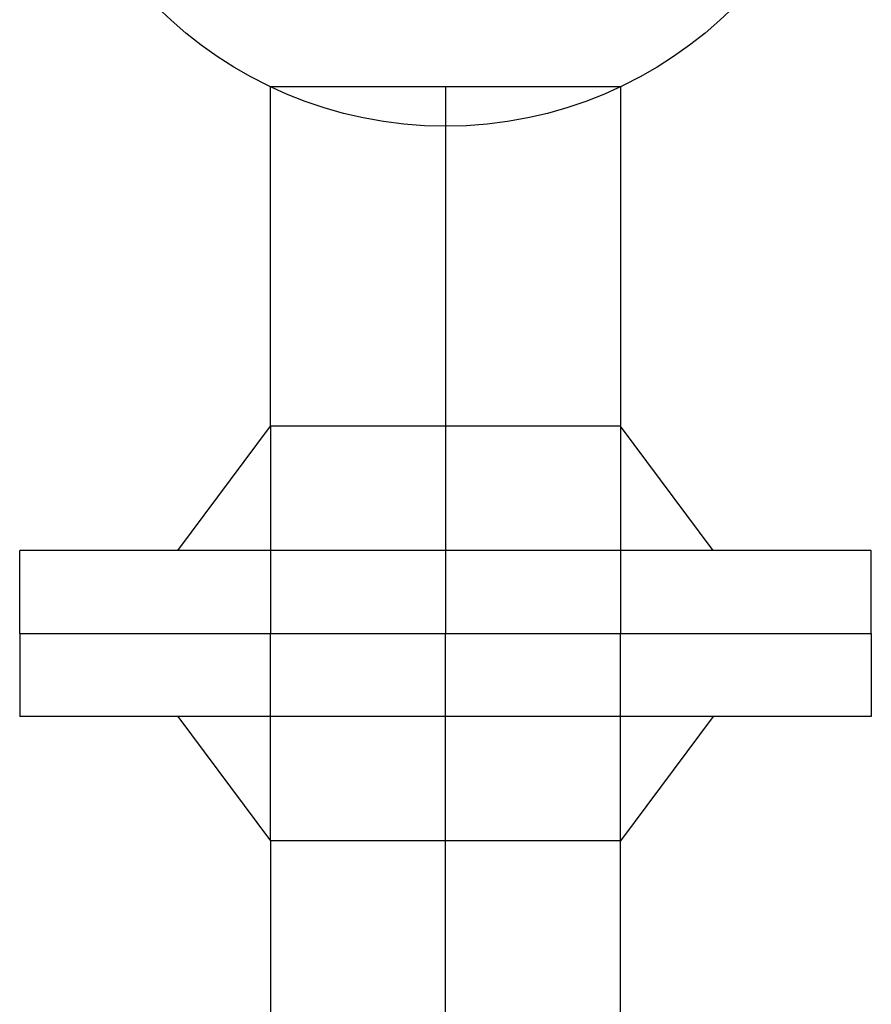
# Model space of a CAD drawing. Extents: x 41755 to 123924, y -112333 to 86187.
# Tile 571 of 582: x 102303 to 102322, y 84616 to 84637. Entities that reach past the tile are written whole.
import ezdxf
from ezdxf.enums import TextEntityAlignment as Align

# ---------------------------------------------------------------- set-up
doc = ezdxf.new("R2010")
doc.units = 0
doc.header["$LTSCALE"] = 50
doc.linetypes.add('DASHDOT', pattern=[1, 0.5, -0.25, 0, -0.25])
doc.layers.add('Ins-co', color=2, linetype='CONTINUOUS')
doc.layers.add('Ins-wod', color=4, linetype='CONTINUOUS')
doc.styles.add('CP_ATTR', font='ROMANS.SHX')

# ---------------------------------------------------------------- blocks, each defined once
blk = doc.blocks.new('_jgsjhjfhhfdf')
at = {"layer": 'Ins-wod'}
for p, q in [((-72.266, -194.002), (-72.266, -186.623)), ((-72.266, -186.623), (-64.656, -186.623)), ((-64.656, -186.623), (-64.656, -194.002)), ((-74.273, -196.702), (-72.266, -194.002)), ((-64.656, -194.002), (-72.266, -194.002)), ((-64.656, -194.002), (-72.266, -194.002)), ((-72.266, -194.002), (-72.266, -198.502)), ((-68.461, -194.002), (-68.461, -198.502)), ((-62.649, -196.702), (-64.656, -194.002)), ((-64.656, -194.002), (-64.656, -198.502)), ((-59.211, -196.702), (-77.711, -196.702)), ((-77.711, -198.502), (-77.711, -196.702)), ((-59.211, -198.502), (-59.211, -196.702)), ((-77.711, -198.502), (-59.211, -198.502)), ((-77.711, -198.502), (-77.711, -200.302)), ((-77.711, -198.502), (-59.211, -198.502)), ((-72.266, -203.002), (-72.266, -198.502)), ((-68.461, -203.002), (-68.461, -198.502)), ((-64.656, -203.002), (-64.656, -198.502)), ((-59.211, -198.502), (-59.211, -200.302)), ((-59.211, -200.302), (-77.711, -200.302)), ((-74.273, -200.302), (-72.266, -203.002)), ((-62.649, -200.302), (-64.656, -203.002)), ((-64.656, -203.002), (-72.266, -203.002)), ((-72.266, -203.002), (-72.266, -210.38)), ((-64.656, -203.002), (-72.266, -203.002)), ((-68.461, -210.38), (-68.461, -203.002)), ((-64.656, -210.38), (-64.656, -203.002))]:
    blk.add_line(p, q, dxfattribs=at)
at = {"layer": 'Ins-wod', "linetype": 'DASHDOT'}
blk.add_line((-68.461, -186.623), (-68.461, -194.002), dxfattribs=at)
at = {"layer": 'Ins-wod'}
blk.add_circle((-68.461, -178.623), 8.865, dxfattribs=at)
at = {"layer": 'Ins-wod', "style": 'CP_ATTR', "flags": 9}
for tag, p, height, rotation, width in [('PRODUCT-TYPE', (-15.448, -4.462), 0.000337, 180, 48.619691), ('PRODUCER', (-15.448, -4.462), 0.000337, 180, 48.619691), ('ARTICLE', (-15.448, -4.462), 0.000337, 180, 48.619691), ('OTHER', (-15.448, -4.462), 0.000337, 180, 48.619691), ('FLOW', (-15.448, -4.462), 0.000337, 180, 48.619691), ('NAME', (-15.448, -4.462), 0.000337, 180, 48.619691), ('OTHER', (-6.195, -13.707), 0.000337, 270, 1.595002), ('FLOW', (-6.195, -13.707), 0.000337, 270, 1.595002), ('ARTICLE', (-6.195, -13.707), 0.000337, 270, 1.595002), ('PRODUCT-TYPE', (-6.195, -13.707), 0.000337, 270, 1.595002), ('PRODUCER', (-6.195, -13.707), 0.000337, 270, 1.595002), ('NAME', (-6.195, -13.707), 0.000337, 270, 1.595002), ('PRODUCT-TYPE', (-6.195, -110.174), 0.000337, 90, 24.508066), ('PRODUCER', (-6.195, -110.174), 0.000337, 90, 24.508066), ('ARTICLE', (-6.195, -110.174), 0.000337, 90, 24.508066), ('OTHER', (-6.195, -110.174), 0.000337, 90, 24.508066), ('FLOW', (-6.195, -110.174), 0.000337, 90, 24.508066), ('NAME', (-6.195, -110.174), 0.000337, 90, 24.508066), ('OTHER', (-30.827, -162.987), 0.000761, 270, 7.892014), ('FLOW', (-30.827, -162.987), 0.000761, 270, 7.892014), ('ARTICLE', (-30.827, -162.987), 0.000761, 270, 7.892014), ('PRODUCT-TYPE', (-30.827, -162.987), 0.000761, 270, 7.892014), ('PRODUCER', (-30.827, -162.987), 0.000761, 270, 7.892014), ('NAME', (-30.827, -162.987), 0.000761, 270, 7.892014), ('PRODUCT-TYPE', (-68.461, -170.623), 0.000761, 90, 0.969593), ('PRODUCER', (-68.461, -170.623), 0.000761, 90, 0.969593), ('ARTICLE', (-68.461, -170.623), 0.000761, 90, 0.969593), ('OTHER', (-68.461, -170.623), 0.000761, 90, 0.969593), ('FLOW', (-68.461, -170.623), 0.000761, 90, 0.969593), ('NAME', (-68.461, -170.623), 0.000761, 90, 0.969593), ('PRODUCT-TYPE', (-68.461, -210.38), 0.000761, 90, 0.969593), ('PRODUCER', (-68.461, -210.38), 0.000761, 90, 0.969593), ('OTHER', (-68.461, -210.38), 0.000761, 90, 0.969593), ('ARTICLE', (-68.461, -210.38), 0.000761, 90, 0.969593), ('FLOW', (-68.461, -210.38), 0.000761, 90, 0.969593), ('NAME', (-68.461, -210.38), 0.000761, 90, 0.969593), ('PRODUCT-TYPE', (-34.846, -236.789), 0.000761, 90, 0.623389), ('PRODUCER', (-34.846, -236.789), 0.000761, 90, 0.623389), ('ARTICLE', (-34.846, -236.789), 0.000761, 90, 0.623389), ('OTHER', (-34.846, -236.789), 0.000761, 90, 0.623389), ('FLOW', (-34.846, -236.789), 0.000761, 90, 0.623389), ('NAME', (-34.846, -236.789), 0.000761, 90, 0.623389), ('OTHER', (-68.461, -241.026), 0.0001, 90, 1), ('FLOW', (-68.461, -241.026), 0.0001, 90, 1), ('ARTICLE', (-68.461, -241.026), 0.0001, 90, 1), ('PRODUCT-TYPE', (-68.461, -241.026), 0.0001, 90, 1), ('PRODUCER', (-68.461, -241.026), 0.0001, 90, 1), ('NAME', (-68.461, -241.026), 0.0001, 90, 1), ('PRODUCT-TYPE', (-68.461, -251.026), 0.000761, 90, 1.31406), ('PRODUCER', (-68.461, -251.026), 0.000761, 90, 1.31406), ('OTHER', (-68.461, -251.026), 0.000761, 90, 1.31406), ('ARTICLE', (-68.461, -251.026), 0.000761, 90, 1.31406), ('FLOW', (-68.461, -251.026), 0.000761, 90, 1.31406), ('NAME', (-68.461, -251.026), 0.000761, 90, 1.31406), ('OTHER', (-68.461, -251.026), 0.000761, 270, 1.708279), ('FLOW', (-68.461, -251.026), 0.000761, 270, 1.708279), ('ARTICLE', (-68.461, -251.026), 0.000761, 270, 1.708279), ('PRODUCT-TYPE', (-68.461, -251.026), 0.000761, 270, 1.708279), ('PRODUCER', (-68.461, -251.026), 0.000761, 270, 1.708279), ('NAME', (-68.461, -251.026), 0.000761, 270, 1.708279), ('PRODUCT-TYPE', (-280.439, -283.668), 0.000603, 180, 18.176861), ('PRODUCER', (-280.439, -283.668), 0.000603, 180, 18.176861), ('ARTICLE', (-280.439, -283.668), 0.000603, 180, 18.176861), ('OTHER', (-280.439, -283.668), 0.000603, 180, 18.176861), ('FLOW', (-280.439, -283.668), 0.000603, 180, 18.176861), ('NAME', (-280.439, -283.668), 0.000603, 180, 18.176861), ('PRODUCT-TYPE', (-66.727, -319.595), 0.000603, 90, 5.550504), ('PRODUCER', (-66.727, -319.595), 0.000603, 90, 5.550504), ('ARTICLE', (-66.727, -319.595), 0.000603, 90, 5.550504), ('OTHER', (-66.727, -319.595), 0.000603, 90, 5.550504), ('FLOW', (-66.727, -319.595), 0.000603, 90, 5.550504), ('NAME', (-66.727, -319.595), 0.000603, 90, 5.550504), ('PRODUCT-TYPE', (-10.994, -321.625), 0.0001, 90, 1), ('OTHER', (-10.994, -321.625), 0.0001, 90, 1), ('FLOW', (-10.994, -321.625), 0.0001, 90, 1), ('ARTICLE', (-10.994, -321.625), 0.0001, 90, 1), ('PRODUCER', (-10.994, -321.625), 0.0001, 90, 1), ('NAME', (-10.994, -321.625), 0.0001, 90, 1), ('PRODUCT-TYPE', (-68.264, -323.307), 0.000603, 225, 3.259505), ('PRODUCER', (-68.264, -323.307), 0.000603, 225, 3.259505), ('ARTICLE', (-68.264, -323.307), 0.000603, 225, 3.259505), ('OTHER', (-68.264, -323.307), 0.000603, 225, 3.259505), ('FLOW', (-68.264, -323.307), 0.000603, 225, 3.259505), ('NAME', (-68.264, -323.307), 0.000603, 225, 3.259505), ('PRODUCT-TYPE', (-10.994, -324.584), 0.000603, 90, 0.490663), ('PRODUCER', (-10.994, -324.584), 0.000603, 90, 0.490663), ('OTHER', (-10.994, -324.584), 0.000603, 90, 0.490663), ('FLOW', (-10.994, -324.584), 0.000603, 90, 0.490663), ('ARTICLE', (-10.994, -324.584), 0.000603, 90, 0.490663), ('NAME', (-10.994, -324.584), 0.000603, 90, 0.490663), ('OTHER', (-68.106, -328.248), 0.000213, 270, 2.751934), ('FLOW', (-68.106, -328.248), 0.000213, 270, 2.751934), ('ARTICLE', (-68.106, -328.248), 0.000213, 270, 2.751934), ('PRODUCT-TYPE', (-68.106, -328.248), 0.000213, 270, 2.751934), ('PRODUCER', (-68.106, -328.248), 0.000213, 270, 2.751934), ('NAME', (-68.106, -328.248), 0.000213, 270, 2.751934), ('OTHER', (-10.994, -334.584), 0.000603, 270, 2.727353), ('FLOW', (-10.994, -334.584), 0.000603, 270, 2.727353), ('ARTICLE', (-10.994, -334.584), 0.000603, 270, 2.727353), ('PRODUCT-TYPE', (-10.994, -334.584), 0.000603, 270, 2.727353), ('PRODUCER', (-10.994, -334.584), 0.000603, 270, 2.727353), ('NAME', (-10.994, -334.584), 0.000603, 270, 2.727353), ('OTHER', (-68.106, -343.769), 0.000213, 270, 2.751934), ('FLOW', (-68.106, -343.769), 0.000213, 270, 2.751934), ('ARTICLE', (-68.106, -343.769), 0.000213, 270, 2.751934), ('PRODUCT-TYPE', (-68.106, -343.769), 0.000213, 270, 2.751934), ('PRODUCER', (-68.106, -343.769), 0.000213, 270, 2.751934), ('NAME', (-68.106, -343.769), 0.000213, 270, 2.751934), ('OTHER', (-10.994, -406.792), 0.0001, 270, 1), ('FLOW', (-10.994, -406.792), 0.0001, 270, 1), ('ARTICLE', (-10.994, -406.792), 0.0001, 270, 1), ('PRODUCT-TYPE', (-10.994, -406.792), 0.0001, 270, 1), ('PRODUCER', (-10.994, -406.792), 0.0001, 270, 1), ('NAME', (-10.994, -406.792), 0.0001, 270, 1), ('PRODUCT-TYPE', (-10.994, -428.147), 0.000603, 90, 17.159626), ('PRODUCT-TYPE', (-10.994, -428.147), 0.000603, 90, 15.082723), ('PRODUCER', (-10.994, -428.147), 0.000603, 90, 17.159626), ('PRODUCER', (-10.994, -428.147), 0.000603, 90, 15.082723), ('ARTICLE', (-10.994, -428.147), 0.000603, 90, 17.159626), ('ARTICLE', (-10.994, -428.147), 0.000603, 90, 15.082723), ('OTHER', (-10.994, -428.147), 0.000603, 90, 17.159626), ('OTHER', (-10.994, -428.147), 0.000603, 90, 15.082723), ('FLOW', (-10.994, -428.147), 0.000603, 90, 17.159626), ('NAME', (-10.994, -428.147), 0.000603, 90, 17.159626), ('NAME', (-10.994, -428.147), 0.000603, 90, 15.082723), ('FLOW', (-10.994, -428.147), 0.000603, 90, 15.082723), ('PRODUCT-TYPE', (-216.102, -610.33), 0.000603, 90, 18.979779), ('PRODUCER', (-216.102, -610.33), 0.000603, 90, 18.979779), ('ARTICLE', (-216.102, -610.33), 0.000603, 90, 18.979779), ('OTHER', (-216.102, -610.33), 0.000603, 90, 18.979779), ('NAME', (-216.102, -610.33), 0.000603, 90, 18.979779), ('FLOW', (-216.102, -610.33), 0.000603, 90, 18.979779), ('PRODUCT-TYPE', (-225.347, -619.575), 0.000603, 180, 25.057534), ('PRODUCER', (-225.347, -619.575), 0.000603, 180, 25.057534), ('ARTICLE', (-225.347, -619.575), 0.000603, 180, 25.057534), ('OTHER', (-225.347, -619.575), 0.000603, 180, 25.057534), ('FLOW', (-225.347, -619.575), 0.000603, 180, 25.057534), ('NAME', (-225.347, -619.575), 0.000603, 180, 25.057534)]:
    blk.add_attdef(tag, p, '', height=height, rotation=rotation, dxfattribs=dict(at, width=width))
at = {"layer": 'Ins-wod', "style": 'CP_ATTR', "text_generation_flag": 4, "width": 1, "flags": 9}
for tag in ['OTHER', 'FLOW', 'ARTICLE', 'PRODUCT-TYPE', 'PRODUCER', 'NAME']:
    blk.add_attdef(tag, (-15.44, -4.462), '', height=0.0001, dxfattribs=at)
at = {"layer": 'Ins-wod', "style": 'CP_ATTR', "text_generation_flag": 4, "flags": 9}
for tag, p, height, rotation, width in [('OTHER', (-188.541, -13.707), 0.0001, 90, 1), ('ARTICLE', (-188.541, -13.707), 0.0001, 90, 1), ('PRODUCT-TYPE', (-188.541, -13.707), 0.0001, 90, 1), ('PRODUCER', (-188.541, -13.707), 0.0001, 90, 1), ('FLOW', (-188.541, -13.707), 0.0001, 90, 1), ('NAME', (-188.541, -13.707), 0.0001, 90, 1), ('OTHER', (-68.461, -146.866), 0.000761, 270, 0.969593), ('FLOW', (-68.461, -146.866), 0.000761, 270, 0.969593), ('ARTICLE', (-68.461, -146.866), 0.000761, 270, 0.969593), ('PRODUCT-TYPE', (-68.461, -146.866), 0.000761, 270, 0.969593), ('PRODUCER', (-68.461, -146.866), 0.000761, 270, 0.969593), ('NAME', (-68.461, -146.866), 0.000761, 270, 0.969593), ('ARTICLE', (-68.461, -146.866), 0.0001, 90, 1), ('PRODUCT-TYPE', (-68.461, -146.866), 0.0001, 90, 1), ('PRODUCER', (-68.461, -146.866), 0.0001, 90, 1), ('OTHER', (-68.461, -146.866), 0.0001, 90, 1), ('FLOW', (-68.461, -146.866), 0.0001, 90, 1), ('NAME', (-68.461, -146.866), 0.0001, 90, 1), ('OTHER', (-30.827, -162.987), 0.0001, 90, 1), ('FLOW', (-30.827, -162.987), 0.0001, 90, 1), ('ARTICLE', (-30.827, -162.987), 0.0001, 90, 1), ('PRODUCT-TYPE', (-30.827, -162.987), 0.0001, 90, 1), ('PRODUCER', (-30.827, -162.987), 0.0001, 90, 1), ('NAME', (-30.827, -162.987), 0.0001, 90, 1), ('OTHER', (-68.461, -186.623), 0.000761, 270, 0.969593), ('FLOW', (-68.461, -186.623), 0.000761, 270, 0.969593), ('ARTICLE', (-68.461, -186.623), 0.000761, 270, 0.969593), ('PRODUCT-TYPE', (-68.461, -186.623), 0.000761, 270, 0.969593), ('PRODUCER', (-68.461, -186.623), 0.000761, 270, 0.969593), ('NAME', (-68.461, -186.623), 0.000761, 270, 0.969593), ('OTHER', (-68.461, -210.38), 0.0001, 270, 1), ('FLOW', (-68.461, -210.38), 0.0001, 270, 1), ('ARTICLE', (-68.461, -210.38), 0.0001, 270, 1), ('PRODUCT-TYPE', (-68.461, -210.38), 0.0001, 270, 1), ('PRODUCER', (-68.461, -210.38), 0.0001, 270, 1), ('NAME', (-68.461, -210.38), 0.0001, 270, 1), ('OTHER', (-34.846, -232.045), 0.0001, 90, 1), ('ARTICLE', (-34.846, -232.045), 0.0001, 90, 1), ('PRODUCT-TYPE', (-34.846, -232.045), 0.0001, 90, 1), ('PRODUCER', (-34.846, -232.045), 0.0001, 90, 1), ('FLOW', (-34.846, -232.045), 0.0001, 90, 1), ('NAME', (-34.846, -232.045), 0.0001, 90, 1), ('OTHER', (-390.045, -283.668), 0.0001, 180, 1), ('ARTICLE', (-390.045, -283.668), 0.0001, 180, 1), ('PRODUCT-TYPE', (-390.045, -283.668), 0.0001, 180, 1), ('PRODUCER', (-390.045, -283.668), 0.0001, 180, 1), ('FLOW', (-390.045, -283.668), 0.0001, 180, 1), ('NAME', (-390.045, -283.668), 0.0001, 180, 1), ('OTHER', (-66.727, -319.595), 0.0001, 270, 1), ('FLOW', (-66.727, -319.595), 0.0001, 270, 1), ('ARTICLE', (-66.727, -319.595), 0.0001, 270, 1), ('PRODUCT-TYPE', (-66.727, -319.595), 0.0001, 270, 1), ('PRODUCER', (-66.727, -319.595), 0.0001, 270, 1), ('NAME', (-66.727, -319.595), 0.0001, 270, 1), ('OTHER', (-82.162, -337.205), 0.0001, 225, 1), ('FLOW', (-82.162, -337.205), 0.0001, 225, 1), ('ARTICLE', (-82.162, -337.205), 0.0001, 225, 1), ('PRODUCT-TYPE', (-82.162, -337.205), 0.0001, 225, 1), ('PRODUCER', (-82.162, -337.205), 0.0001, 225, 1), ('NAME', (-82.162, -337.205), 0.0001, 225, 1), ('PRODUCT-TYPE', (-10.994, -373.792), 0.0001, 90, 1), ('OTHER', (-10.994, -373.792), 0.0001, 90, 1), ('FLOW', (-10.994, -373.792), 0.0001, 90, 1), ('ARTICLE', (-10.994, -373.792), 0.0001, 90, 1), ('PRODUCER', (-10.994, -373.792), 0.0001, 90, 1), ('NAME', (-10.994, -373.792), 0.0001, 90, 1), ('NAME', (-272.911, -422.539), 0.0001, 310, 1), ('PRODUCER', (-272.911, -422.539), 0.0001, 310, 1), ('PRODUCT-TYPE', (-272.911, -422.539), 0.0001, 310, 1), ('ARTICLE', (-272.911, -422.539), 0.0001, 310, 1), ('FLOW', (-272.911, -422.539), 0.0001, 310, 1), ('OTHER', (-272.911, -422.539), 0.0001, 310, 1), ('PRODUCT-TYPE', (-376.444, -619.575), 0.0001, 180, 1), ('OTHER', (-376.444, -619.575), 0.0001, 180, 1), ('FLOW', (-376.444, -619.575), 0.0001, 180, 1), ('ARTICLE', (-376.444, -619.575), 0.0001, 180, 1), ('PRODUCER', (-376.444, -619.575), 0.0001, 180, 1), ('NAME', (-376.444, -619.575), 0.0001, 180, 1)]:
    blk.add_attdef(tag, p, '', height=height, rotation=rotation, dxfattribs=dict(at, width=width))
at = {"layer": 'Ins-wod', "style": 'CP_ATTR', "width": 1, "flags": 9}
for tag in ['OTHER', 'WEIGHT', 'VOLTAGE', 'POWER', 'FLOW', 'TEMPERATURE', 'PN', 'DN', 'CHARACTER', 'ORDER-NO', 'PRODUCT-TYPE', 'ARTICLE', 'PRODUCER', 'NUMBER', 'GROUP', 'NAME']:
    blk.add_attdef(tag, text='', height=0.00005, rotation=270, dxfattribs=at).set_placement((-6.198, -18.991), align=Align.MIDDLE_LEFT)
at = {"layer": 'Ins-wod', "style": 'CP_ATTR', "flags": 9}
for tag, p, height, width in [('ARTICLE', (-55.046, -133.451), 0.000761, 4.892514), ('OTHER', (-55.046, -133.451), 0.000761, 4.892514), ('NAME', (-55.046, -133.451), 0.000761, 4.892514), ('PRODUCER', (-55.046, -133.451), 0.000761, 4.892514), ('PRODUCT-TYPE', (-55.046, -133.451), 0.000761, 4.892514), ('FLOW', (-55.046, -133.451), 0.000761, 4.892514), ('OTHER', (-25.577, -157.737), 0.000761, 0.854973), ('FLOW', (-25.577, -157.737), 0.000761, 0.854973), ('ARTICLE', (-25.577, -157.737), 0.000761, 0.854973), ('PRODUCT-TYPE', (-25.577, -157.737), 0.000761, 0.854973), ('PRODUCER', (-25.577, -157.737), 0.000761, 0.854973), ('NAME', (-25.577, -157.737), 0.000761, 0.854973), ('OTHER', (-225.347, -619.575), 0.0001, 1), ('FLOW', (-225.347, -619.575), 0.0001, 1), ('ARTICLE', (-225.347, -619.575), 0.0001, 1), ('PRODUCT-TYPE', (-225.347, -619.575), 0.0001, 1), ('PRODUCER', (-225.347, -619.575), 0.0001, 1), ('NAME', (-225.347, -619.575), 0.0001, 1)]:
    blk.add_attdef(tag, p, '', height=height, dxfattribs=dict(at, width=width))
at = {"layer": 'Ins-wod', "style": 'CP_ATTR', "text_generation_flag": 4, "width": 1, "flags": 9}
for tag, rotation, p in [('FLOW', 270, (-68.455, -154.153)), ('TEMPERATURE', 270, (-68.454, -154.153)), ('CHARACTER', 270, (-68.455, -154.153)), ('NUMBER', 270, (-68.454, -154.153)), ('NAME', 270, (-68.455, -154.153)), ('OTHER', 270, (-68.455, -154.154)), ('WEIGHT', 270, (-68.455, -154.154)), ('VOLTAGE', 270, (-68.454, -154.154)), ('PN', 270, (-68.455, -154.154)), ('ARTICLE', 270, (-68.455, -154.154)), ('PRODUCER', 270, (-68.455, -154.154)), ('GROUP', 270, (-68.454, -154.154)), ('ORDER-NO', 270, (-68.454, -154.153)), ('PRODUCT-TYPE', 270, (-68.454, -154.153)), ('POWER', 270, (-68.454, -154.154)), ('DN', 270, (-68.454, -154.154)), ('OTHER', 270, (-68.455, -193.911)), ('WEIGHT', 270, (-68.455, -193.911)), ('VOLTAGE', 270, (-68.454, -193.911)), ('FLOW', 270, (-68.455, -193.911)), ('TEMPERATURE', 270, (-68.454, -193.911)), ('PN', 270, (-68.455, -193.911)), ('CHARACTER', 270, (-68.455, -193.911)), ('ARTICLE', 270, (-68.455, -193.911)), ('PRODUCER', 270, (-68.455, -193.911)), ('NUMBER', 270, (-68.454, -193.911)), ('GROUP', 270, (-68.454, -193.911)), ('NAME', 270, (-68.455, -193.911)), ('POWER', 270, (-68.454, -193.911)), ('DN', 270, (-68.454, -193.911)), ('ORDER-NO', 270, (-68.454, -193.911)), ('PRODUCT-TYPE', 270, (-68.454, -193.911)), ('OTHER', 180, (-292.519, -283.673)), ('WEIGHT', 180, (-292.52, -283.673)), ('VOLTAGE', 180, (-292.52, -283.673)), ('POWER', 180, (-292.52, -283.673)), ('TEMPERATURE', 180, (-292.519, -283.673)), ('DN', 180, (-292.52, -283.673)), ('CHARACTER', 180, (-292.519, -283.673)), ('ORDER-NO', 180, (-292.519, -283.673)), ('PRODUCT-TYPE', 180, (-292.519, -283.673)), ('ARTICLE', 180, (-292.52, -283.673)), ('PRODUCER', 180, (-292.519, -283.673)), ('GROUP', 180, (-292.52, -283.673)), ('FLOW', 180, (-292.519, -283.673)), ('PN', 180, (-292.519, -283.673)), ('NUMBER', 180, (-292.519, -283.673)), ('NAME', 180, (-292.519, -283.673)), ('OTHER', 270, (-10.988, -324.493)), ('WEIGHT', 270, (-10.988, -324.493)), ('VOLTAGE', 270, (-10.988, -324.493)), ('POWER', 270, (-10.988, -324.493)), ('FLOW', 270, (-10.988, -324.493)), ('TEMPERATURE', 270, (-10.988, -324.493)), ('PN', 270, (-10.988, -324.493)), ('CHARACTER', 270, (-10.988, -324.493)), ('ORDER-NO', 270, (-10.988, -324.493)), ('PRODUCT-TYPE', 270, (-10.988, -324.493)), ('ARTICLE', 270, (-10.988, -324.493)), ('PRODUCER', 270, (-10.988, -324.493)), ('NUMBER', 270, (-10.988, -324.493)), ('GROUP', 270, (-10.988, -324.493)), ('NAME', 270, (-10.988, -324.493)), ('DN', 270, (-10.988, -324.494)), ('OTHER', 270, (-10.99, -373.701)), ('WEIGHT', 270, (-10.99, -373.701)), ('VOLTAGE', 270, (-10.99, -373.701)), ('FLOW', 270, (-10.99, -373.701)), ('TEMPERATURE', 270, (-10.99, -373.701)), ('PN', 270, (-10.99, -373.701)), ('CHARACTER', 270, (-10.99, -373.701)), ('ORDER-NO', 270, (-10.99, -373.701)), ('PRODUCT-TYPE', 270, (-10.99, -373.701)), ('ARTICLE', 270, (-10.99, -373.701)), ('PRODUCER', 270, (-10.99, -373.701)), ('NUMBER', 270, (-10.99, -373.701)), ('NAME', 270, (-10.99, -373.701)), ('POWER', 270, (-10.99, -373.702)), ('DN', 270, (-10.99, -373.702)), ('GROUP', 270, (-10.99, -373.702))]:
    blk.add_attdef(tag, text='', height=0.00005, rotation=rotation, dxfattribs=at).set_placement(p, align=Align.MIDDLE_LEFT)
at = {"layer": 'Ins-wod', "style": 'CP_ATTR', "flags": 9}
for tag, rotation, p in [('OTHER', 90, (-68.455, -163.336)), ('WEIGHT', 90, (-68.455, -163.335)), ('VOLTAGE', 90, (-68.454, -163.335)), ('TEMPERATURE', 90, (-68.454, -163.336)), ('CHARACTER', 90, (-68.455, -163.336)), ('ARTICLE', 90, (-68.455, -163.335)), ('PRODUCER', 90, (-68.455, -163.336)), ('GROUP', 90, (-68.454, -163.335)), ('FLOW', 90, (-68.455, -163.336)), ('PN', 90, (-68.455, -163.336)), ('NUMBER', 90, (-68.454, -163.336)), ('NAME', 90, (-68.455, -163.336)), ('POWER', 90, (-68.454, -163.335)), ('DN', 90, (-68.454, -163.335)), ('ORDER-NO', 90, (-68.454, -163.336)), ('PRODUCT-TYPE', 90, (-68.454, -163.336)), ('WEIGHT', 90, (-68.455, -203.093)), ('VOLTAGE', 90, (-68.454, -203.093)), ('ARTICLE', 90, (-68.455, -203.093)), ('PRODUCER', 90, (-68.455, -203.093)), ('GROUP', 90, (-68.454, -203.093)), ('OTHER', 90, (-68.455, -203.093)), ('FLOW', 90, (-68.455, -203.093)), ('TEMPERATURE', 90, (-68.454, -203.093)), ('PN', 90, (-68.455, -203.093)), ('CHARACTER', 90, (-68.455, -203.093)), ('NUMBER', 90, (-68.454, -203.093)), ('NAME', 90, (-68.455, -203.093)), ('POWER', 90, (-68.454, -203.093)), ('DN', 90, (-68.454, -203.092)), ('ORDER-NO', 90, (-68.454, -203.093)), ('PRODUCT-TYPE', 90, (-68.454, -203.093)), ('OTHER', 90, (-10.989, -358.821)), ('WEIGHT', 90, (-10.989, -358.821)), ('VOLTAGE', 90, (-10.989, -358.821)), ('POWER', 90, (-10.989, -358.821)), ('FLOW', 90, (-10.989, -358.821)), ('TEMPERATURE', 90, (-10.989, -358.821)), ('PN', 90, (-10.989, -358.821)), ('DN', 90, (-10.989, -358.821)), ('CHARACTER', 90, (-10.989, -358.821)), ('ORDER-NO', 90, (-10.989, -358.821)), ('PRODUCT-TYPE', 90, (-10.989, -358.821)), ('ARTICLE', 90, (-10.989, -358.821)), ('PRODUCER', 90, (-10.989, -358.821)), ('NUMBER', 90, (-10.989, -358.821)), ('GROUP', 90, (-10.989, -358.821)), ('NAME', 90, (-10.989, -358.821)), ('OTHER', 90, (-10.99, -406.883)), ('WEIGHT', 90, (-10.99, -406.883)), ('VOLTAGE', 90, (-10.99, -406.883)), ('POWER', 90, (-10.99, -406.883)), ('FLOW', 90, (-10.99, -406.884)), ('TEMPERATURE', 90, (-10.99, -406.884)), ('PN', 90, (-10.99, -406.883)), ('DN', 90, (-10.99, -406.883)), ('CHARACTER', 90, (-10.99, -406.884)), ('ORDER-NO', 90, (-10.99, -406.884)), ('PRODUCT-TYPE', 90, (-10.99, -406.884)), ('ARTICLE', 90, (-10.99, -406.883)), ('PRODUCER', 90, (-10.99, -406.883)), ('NUMBER', 90, (-10.99, -406.884)), ('GROUP', 90, (-10.99, -406.883)), ('NAME', 90, (-10.99, -406.884)), ('OTHER', 39.7785, (-27.699, -444.522)), ('WEIGHT', 39.7785, (-27.699, -444.521)), ('VOLTAGE', 39.7785, (-27.699, -444.521)), ('POWER', 39.7785, (-27.699, -444.521)), ('TEMPERATURE', 39.7785, (-27.699, -444.522)), ('PN', 39.7785, (-27.699, -444.522)), ('DN', 39.7785, (-27.699, -444.521)), ('CHARACTER', 39.7785, (-27.699, -444.522)), ('ORDER-NO', 39.7785, (-27.699, -444.522)), ('PRODUCT-TYPE', 39.7785, (-27.699, -444.522)), ('ARTICLE', 39.7785, (-27.699, -444.521)), ('PRODUCER', 39.7785, (-27.699, -444.521)), ('GROUP', 39.7785, (-27.699, -444.521)), ('FLOW', 39.7785, (-27.699, -444.522)), ('NUMBER', 39.7785, (-27.699, -444.522)), ('NAME', 39.7785, (-27.699, -444.522)), ('OTHER', 92.8705, (-268.225, -458.633)), ('WEIGHT', 92.8705, (-268.225, -458.632)), ('VOLTAGE', 92.8705, (-268.225, -458.632)), ('POWER', 92.8705, (-268.225, -458.632)), ('TEMPERATURE', 92.8705, (-268.225, -458.633)), ('PN', 92.8705, (-268.225, -458.633)), ('DN', 92.8705, (-268.225, -458.632)), ('CHARACTER', 92.8705, (-268.225, -458.633)), ('ORDER-NO', 92.8705, (-268.225, -458.633)), ('PRODUCT-TYPE', 92.8705, (-268.225, -458.633)), ('ARTICLE', 92.8705, (-268.225, -458.632)), ('PRODUCER', 92.8705, (-268.225, -458.632)), ('NUMBER', 92.8705, (-268.225, -458.633)), ('GROUP', 92.8705, (-268.225, -458.632)), ('FLOW', 92.8705, (-268.225, -458.633)), ('NAME', 92.8705, (-268.225, -458.633)), ('WEIGHT', 39.7785, (-53.753, -466.214)), ('VOLTAGE', 39.7785, (-53.753, -466.214)), ('POWER', 39.7785, (-53.753, -466.214)), ('DN', 39.7785, (-53.753, -466.214)), ('ARTICLE', 39.7785, (-53.753, -466.214)), ('PRODUCER', 39.7785, (-53.753, -466.214)), ('GROUP', 39.7785, (-53.753, -466.214)), ('OTHER', 39.7785, (-53.753, -466.214)), ('FLOW', 39.7785, (-53.753, -466.214)), ('TEMPERATURE', 39.7785, (-53.753, -466.214)), ('PN', 39.7785, (-53.753, -466.214)), ('CHARACTER', 39.7785, (-53.753, -466.214)), ('ORDER-NO', 39.7785, (-53.753, -466.214)), ('PRODUCT-TYPE', 39.7785, (-53.753, -466.214)), ('NUMBER', 39.7785, (-53.753, -466.214)), ('NAME', 39.7785, (-53.753, -466.214)), ('NAME', 90, (-216.097, -517.257)), ('GROUP', 90, (-216.097, -517.257)), ('NUMBER', 90, (-216.097, -517.257)), ('PRODUCER', 90, (-216.097, -517.257)), ('ARTICLE', 90, (-216.097, -517.257)), ('PRODUCT-TYPE', 90, (-216.097, -517.257)), ('ORDER-NO', 90, (-216.097, -517.257)), ('CHARACTER', 90, (-216.097, -517.257)), ('DN', 90, (-216.097, -517.257)), ('PN', 90, (-216.097, -517.257)), ('TEMPERATURE', 90, (-216.097, -517.257)), ('FLOW', 90, (-216.097, -517.257)), ('POWER', 90, (-216.097, -517.257)), ('VOLTAGE', 90, (-216.097, -517.257)), ('WEIGHT', 90, (-216.097, -517.257)), ('OTHER', 90, (-216.097, -517.257)), ('GROUP', 90, (-216.096, -532.316)), ('PRODUCER', 90, (-216.096, -532.316)), ('ARTICLE', 90, (-216.096, -532.316)), ('PRODUCT-TYPE', 90, (-216.096, -532.316)), ('DN', 90, (-216.096, -532.315)), ('POWER', 90, (-216.096, -532.316)), ('VOLTAGE', 90, (-216.096, -532.316)), ('WEIGHT', 90, (-216.096, -532.316)), ('NAME', 90, (-216.096, -532.316)), ('NUMBER', 90, (-216.096, -532.316)), ('ORDER-NO', 90, (-216.096, -532.316)), ('CHARACTER', 90, (-216.096, -532.316)), ('PN', 90, (-216.096, -532.316)), ('TEMPERATURE', 90, (-216.096, -532.316)), ('FLOW', 90, (-216.096, -532.316)), ('OTHER', 90, (-216.096, -532.316)), ('OTHER', 65.3427, (-236.504, -547.705)), ('WEIGHT', 65.3427, (-236.504, -547.705)), ('VOLTAGE', 65.3427, (-236.504, -547.705)), ('POWER', 65.3427, (-236.504, -547.705)), ('FLOW', 65.3427, (-236.504, -547.705)), ('TEMPERATURE', 65.3427, (-236.504, -547.705)), ('PN', 65.3427, (-236.504, -547.705)), ('DN', 65.3427, (-236.504, -547.705)), ('CHARACTER', 65.3427, (-236.504, -547.705)), ('ORDER-NO', 65.3427, (-236.504, -547.705)), ('PRODUCT-TYPE', 65.3427, (-236.504, -547.705)), ('ARTICLE', 65.3427, (-236.504, -547.705)), ('PRODUCER', 65.3427, (-236.504, -547.705)), ('NUMBER', 65.3427, (-236.504, -547.705)), ('GROUP', 65.3427, (-236.504, -547.705)), ('NAME', 65.3427, (-236.504, -547.705))]:
    blk.add_attdef(tag, text='', height=0.00005, rotation=rotation, dxfattribs=at).set_placement(p, align=Align.MIDDLE_LEFT)
at = {"layer": 'Ins-wod', "linetype": 'ByBlock', "style": 'CP_ATTR', "flags": 9}
for tag, p, height, width in [('PRODUCT-TYPE', (-34.846, -264.026), 0.000761, 3.579097), ('PRODUCER', (-34.846, -264.026), 0.000761, 3.579097), ('ARTICLE', (-34.846, -264.026), 0.000761, 3.579097), ('OTHER', (-34.846, -264.026), 0.000761, 3.579097), ('FLOW', (-34.846, -264.026), 0.000761, 3.579097), ('NAME', (-34.846, -264.026), 0.000761, 3.579097), ('PRODUCT-TYPE', (-399.29, -274.423), 0.000603, 41.632556), ('PRODUCER', (-399.29, -274.423), 0.000603, 41.632556), ('ARTICLE', (-399.29, -274.423), 0.000603, 41.632556), ('OTHER', (-399.29, -274.423), 0.000603, 41.632556), ('FLOW', (-399.29, -274.423), 0.000603, 41.632556), ('NAME', (-399.29, -274.423), 0.000603, 41.632556)]:
    blk.add_attdef(tag, p, '', height=height, rotation=90, dxfattribs=dict(at, width=width))
at = {"layer": 'Ins-wod', "style": 'CP_ATTR', "flags": 9}
for tag, p, height, rotation, oblique, width in [('OTHER', (-271.047, -292.274), 0.0001, 95, 360, 1), ('FLOW', (-271.047, -292.274), 0.0001, 95, 360, 1), ('ARTICLE', (-271.047, -292.274), 0.0001, 95, 360, 1), ('PRODUCT-TYPE', (-271.047, -292.274), 0.0001, 95, 360, 1), ('PRODUCER', (-271.047, -292.274), 0.0001, 95, 360, 1), ('NAME', (-271.047, -292.274), 0.0001, 95, 360, 1), ('PRODUCT-TYPE', (-270.795, -295.151), 0.000603, 95, 0, 0.478976), ('ARTICLE', (-270.795, -295.151), 0.000603, 95, 0, 0.478976), ('PRODUCER', (-270.795, -295.151), 0.000603, 95, 0, 0.478976), ('OTHER', (-270.795, -295.151), 0.000603, 95, 0, 0.478976), ('FLOW', (-270.795, -295.151), 0.000603, 95, 0, 0.478976), ('NAME', (-270.795, -295.151), 0.000603, 95, 0, 0.478976), ('OTHER', (-270.133, -302.722), 0.0001, 95, 360, 1), ('ARTICLE', (-270.133, -302.722), 0.0001, 95, 360, 1), ('PRODUCT-TYPE', (-270.133, -302.722), 0.0001, 95, 360, 1), ('PRODUCER', (-270.133, -302.722), 0.0001, 95, 360, 1), ('FLOW', (-270.133, -302.722), 0.0001, 95, 360, 1), ('NAME', (-270.133, -302.722), 0.0001, 95, 360, 1), ('OTHER', (-272.911, -311.535), 0.0001, 50, 0, 1), ('FLOW', (-272.911, -311.535), 0.0001, 50, 0, 1), ('ARTICLE', (-272.911, -311.535), 0.0001, 50, 0, 1), ('PRODUCT-TYPE', (-272.911, -311.535), 0.0001, 50, 0, 1), ('PRODUCER', (-272.911, -311.535), 0.0001, 50, 0, 1), ('NAME', (-272.911, -311.535), 0.0001, 50, 0, 1), ('PRODUCT-TYPE', (-279.339, -319.195), 0.000483, 50, 0, 2.070393), ('PRODUCER', (-279.339, -319.195), 0.000483, 50, 0, 2.070393), ('OTHER', (-279.339, -319.195), 0.000483, 50, 0, 2.070393), ('FLOW', (-279.339, -319.195), 0.000483, 50, 0, 2.070393), ('NAME', (-279.339, -319.195), 0.000483, 50, 0, 2.070393), ('ARTICLE', (-279.339, -319.195), 0.000483, 50, 0, 2.070393), ('OTHER', (-279.339, -414.879), 0.000483, 310, 360, 2.070393), ('FLOW', (-279.339, -414.879), 0.000483, 310, 360, 2.070393), ('ARTICLE', (-279.339, -414.879), 0.000483, 310, 360, 2.070393), ('PRODUCT-TYPE', (-279.339, -414.879), 0.000483, 310, 360, 2.070393), ('PRODUCER', (-279.339, -414.879), 0.000483, 310, 360, 2.070393), ('NAME', (-279.339, -414.879), 0.000483, 310, 360, 2.070393), ('ARTICLE', (-259.91, -420.439), 0.000603, 24.9998, 360, 32.251138), ('OTHER', (-259.91, -420.439), 0.000603, 24.9998, 360, 32.251138), ('PRODUCT-TYPE', (-259.91, -420.439), 0.000603, 24.9998, 360, 32.251138), ('PRODUCER', (-259.91, -420.439), 0.000603, 24.9998, 360, 32.251138), ('FLOW', (-259.91, -420.439), 0.000603, 24.9998, 360, 32.251138), ('NAME', (-259.91, -420.439), 0.000603, 24.9998, 360, 32.251138), ('OTHER', (-272.911, -422.539), 0.0001, 309.9998, 360, 1), ('FLOW', (-272.911, -422.539), 0.0001, 309.9998, 360, 1), ('ARTICLE', (-272.911, -422.539), 0.0001, 309.9998, 360, 1), ('PRODUCT-TYPE', (-272.911, -422.539), 0.0001, 309.9998, 360, 1), ('PRODUCER', (-272.911, -422.539), 0.0001, 309.9998, 360, 1), ('NAME', (-272.911, -422.539), 0.0001, 309.9998, 360, 1), ('PRODUCT-TYPE', (-266.671, -423.923), 0.0001, 24.9998, 360, 1), ('OTHER', (-266.671, -423.923), 0.0001, 24.9998, 360, 1), ('FLOW', (-266.671, -423.923), 0.0001, 24.9998, 360, 1), ('ARTICLE', (-266.671, -423.923), 0.0001, 24.9998, 360, 1), ('PRODUCER', (-266.671, -423.923), 0.0001, 24.9998, 360, 1), ('NAME', (-266.671, -423.923), 0.0001, 24.9998, 360, 1), ('PRODUCT-TYPE', (-12.885, -432.182), 0.000603, 219.7785, 360, 0.69475), ('PRODUCER', (-12.885, -432.182), 0.000603, 219.7785, 360, 0.69475), ('OTHER', (-12.885, -432.182), 0.000603, 219.7785, 360, 0.69475), ('FLOW', (-12.885, -432.182), 0.000603, 219.7785, 360, 0.69475), ('ARTICLE', (-12.885, -432.182), 0.000603, 219.7785, 360, 0.69475), ('NAME', (-12.885, -432.182), 0.000603, 219.7785, 360, 0.69475), ('PRODUCT-TYPE', (-12.885, -432.182), 0.0001, 39.7785, 360, 1), ('OTHER', (-12.885, -432.182), 0.0001, 39.7785, 360, 1), ('FLOW', (-12.885, -432.182), 0.0001, 39.7785, 360, 1), ('ARTICLE', (-12.885, -432.182), 0.0001, 39.7785, 360, 1), ('PRODUCER', (-12.885, -432.182), 0.0001, 39.7785, 360, 1), ('NAME', (-12.885, -432.182), 0.0001, 39.7785, 360, 1), ('PRODUCT-TYPE', (-46.002, -459.753), 0.000603, 39.7785, 360, 3.963886), ('PRODUCER', (-46.002, -459.753), 0.000603, 39.7785, 360, 3.963886), ('ARTICLE', (-46.002, -459.753), 0.000603, 39.7785, 360, 3.963886), ('OTHER', (-46.002, -459.753), 0.000603, 39.7785, 360, 3.963886), ('FLOW', (-46.002, -459.753), 0.000603, 39.7785, 360, 3.963886), ('NAME', (-46.002, -459.753), 0.000603, 39.7785, 360, 3.963886), ('PRODUCT-TYPE', (-279.339, -494.195), 0.000483, 50, 0, 2.070393), ('PRODUCER', (-279.339, -494.195), 0.000483, 50, 0, 2.070393), ('OTHER', (-279.339, -494.195), 0.000483, 50, 0, 2.070393), ('FLOW', (-279.339, -494.195), 0.000483, 50, 0, 2.070393), ('NAME', (-279.339, -494.195), 0.000483, 50, 0, 2.070393), ('ARTICLE', (-279.339, -494.195), 0.000483, 50, 0, 2.070393), ('PRODUCT-TYPE', (-200.029, -495.469), 0.0001, 140, 0, 1), ('PRODUCER', (-200.029, -495.469), 0.0001, 140, 0, 1), ('OTHER', (-200.029, -495.469), 0.0001, 140, 0, 1), ('FLOW', (-200.029, -495.469), 0.0001, 140, 0, 1), ('ARTICLE', (-200.029, -495.469), 0.0001, 140, 0, 1), ('NAME', (-200.029, -495.469), 0.0001, 140, 0, 1), ('PRODUCT-TYPE', (-192.368, -501.897), 0.000483, 140, 360, 2.070393), ('PRODUCER', (-192.368, -501.897), 0.000483, 140, 360, 2.070393), ('ARTICLE', (-192.368, -501.897), 0.000483, 140, 360, 2.070393), ('OTHER', (-192.368, -501.897), 0.000483, 140, 360, 2.070393), ('NAME', (-192.368, -501.897), 0.000483, 140, 360, 2.070393), ('FLOW', (-192.368, -501.897), 0.000483, 140, 360, 2.070393), ('PRODUCT-TYPE', (-98.546, -503.498), 0.000603, 39.7785, 360, 9.680023), ('PRODUCER', (-98.546, -503.498), 0.000603, 39.7785, 360, 9.680023), ('ARTICLE', (-98.546, -503.498), 0.000603, 39.7785, 360, 9.680023), ('OTHER', (-98.546, -503.498), 0.000603, 39.7785, 360, 9.680023), ('FLOW', (-98.546, -503.498), 0.000603, 39.7785, 360, 9.680023), ('NAME', (-98.546, -503.498), 0.000603, 39.7785, 360, 9.680023), ('PRODUCT-TYPE', (-272.911, -597.493), 0.000483, 130, 0, 2.070393), ('PRODUCER', (-272.911, -597.493), 0.000483, 130, 0, 2.070393), ('ARTICLE', (-272.911, -597.493), 0.000483, 130, 0, 2.070393), ('OTHER', (-272.911, -597.493), 0.000483, 130, 0, 2.070393), ('NAME', (-272.911, -597.493), 0.000483, 130, 0, 2.070393), ('FLOW', (-272.911, -597.493), 0.000483, 130, 0, 2.070393), ('NAME', (-272.911, -597.493), 0.0001, 310, 360, 1), ('PRODUCER', (-272.911, -597.493), 0.0001, 310, 360, 1), ('PRODUCT-TYPE', (-272.911, -597.493), 0.0001, 310, 360, 1), ('ARTICLE', (-272.911, -597.493), 0.0001, 310, 360, 1), ('FLOW', (-272.911, -597.493), 0.0001, 310, 360, 1), ('OTHER', (-272.911, -597.493), 0.0001, 310, 360, 1)]:
    blk.add_attdef(tag, p, '', height=height, rotation=rotation, dxfattribs=dict(at, oblique=oblique, width=width))

msp = doc.modelspace()

# ---------------------------------------------------------------- block references
at = {"layer": 'Ins-co'}
msp.add_blockref('_jgsjhjfhhfdf', (102380.966, 84822.541), dxfattribs=at)

doc.saveas('drawing.dxf')
